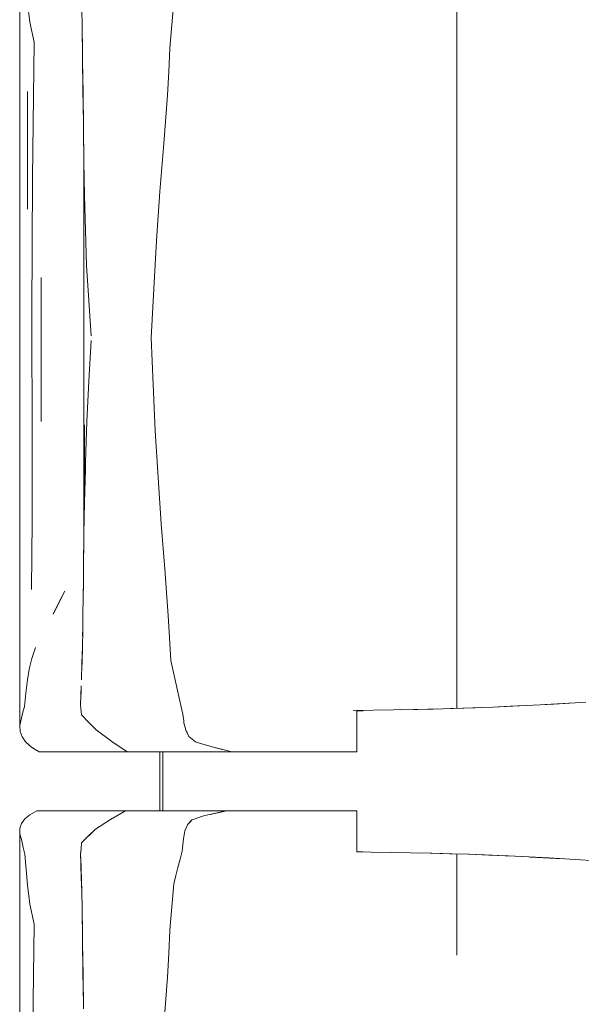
# Model space of a CAD drawing. Header units: millimetres. Extents: x -261 to 187, y -214 to 106.
# Tile 815 of 1056: x -202.328 to -201.946, y 6.663 to 7.334. Entities that reach past the tile are written whole.
import ezdxf

# ---------------------------------------------------------------- set-up
doc = ezdxf.new("R2010")
doc.units = ezdxf.units.MM
doc.header["$LTSCALE"] = 0.005
doc.header["$MEASUREMENT"] = 0
doc.layers.add('IFC-Elemento de mobília-Contorno', color=9, linetype='Continuous', lineweight=5)
doc.layers.add('IFC-Laje-Contorno', color=9, linetype='Continuous', lineweight=5)

msp = doc.modelspace()

# ---------------------------------------------------------------- linework, layer by layer
at = {"layer": 'IFC-Elemento de mobília-Contorno', "lineweight": 5}
for p, q in [((-202.32818, 7.2307), (-202.32807, 7.38414)), ((-202.0303, 7.36668), (-202.0303, 7.33384)), ((-202.32289, 7.34549), (-202.32121, 7.33241)), ((-202.22453, 7.33053), (-202.22314, 7.34627)), ((-202.28596, 7.34069), (-202.28571, 7.3305)), ((-202.32121, 7.33241), (-202.31843, 7.31876)), ((-202.28571, 7.3305), (-202.28534, 7.30737)), ((-202.28569, 7.32923), (-202.28568, 7.32864)), ((-202.28568, 7.32864), (-202.28545, 7.314)), ((-202.22591, 7.31478), (-202.22453, 7.33053)), ((-202.0303, 7.2977), (-202.0303, 7.33384)), ((-202.31957, 7.22625), (-202.31843, 7.31876)), ((-202.22666, 7.29874), (-202.22591, 7.31478)), ((-202.28534, 7.30737), (-202.28506, 7.28652)), ((-202.28533, 7.30648), (-202.28532, 7.30615)), ((-202.28532, 7.30615), (-202.28503, 7.28416)), ((-202.22741, 7.28271), (-202.22666, 7.29874)), ((-202.0303, 7.2619), (-202.0303, 7.2977)), ((-202.32289, 7.20494), (-202.32289, 7.28511)), ((-202.28506, 7.28652), (-202.28491, 7.27517)), ((-202.28503, 7.28416), (-202.28472, 7.26102)), ((-202.22997, 7.24971), (-202.22741, 7.28271)), ((-202.28491, 7.27517), (-202.28476, 7.26383)), ((-202.28476, 7.26383), (-202.28469, 7.25836)), ((-202.28472, 7.26102), (-202.28442, 7.23739)), ((-202.03033, 7.23526), (-202.0303, 7.2619)), ((-202.28466, 7.25668), (-202.28444, 7.23945)), ((-202.23261, 7.2169), (-202.22997, 7.24971)), ((-202.28444, 6.97834), (-202.28444, 7.23945)), ((-202.28442, 7.23739), (-202.28413, 7.21424)), ((-202.03033, 7.23526), (-202.0303, 7.20541)), ((-202.32818, 7.2307), (-202.32816, 7.02076)), ((-202.31987, 7.13387), (-202.31957, 7.22625)), ((-202.28413, 7.21424), (-202.2826, 7.16658)), ((-202.23499, 7.18363), (-202.23261, 7.2169)), ((-202.0303, 7.16926), (-202.0303, 7.20541)), ((-202.23692, 7.15075), (-202.23499, 7.18363)), ((-202.03031, 7.13384), (-202.0303, 7.16926)), ((-202.2826, 7.16658), (-202.27952, 7.11857)), ((-202.31345, 7.06033), (-202.31345, 7.15838)), ((-202.23872, 7.11728), (-202.23692, 7.15075)), ((-202.31987, 7.13387), (-202.31967, 7.04573)), ((-202.03031, 7.13384), (-202.0303, 7.10176)), ((-202.281, 7.0878), (-202.27952, 7.11545)), ((-202.23872, 7.11728), (-202.23735, 7.08544)), ((-202.0303, 7.06429), (-202.0303, 7.10176)), ((-202.28247, 7.06015), (-202.281, 7.0878)), ((-202.23735, 7.08544), (-202.23592, 7.05391)), ((-202.2833, 7.03264), (-202.28247, 7.06015)), ((-202.03034, 7.01521), (-202.0303, 7.06429)), ((-202.28413, 7.00514), (-202.28413, 7.058)), ((-202.23592, 7.05391), (-202.23394, 7.02204)), ((-202.31967, 7.04573), (-202.31965, 6.99246)), ((-202.28413, 7.00514), (-202.28345, 7.02785)), ((-202.28345, 7.02785), (-202.2833, 7.03264)), ((-202.32816, 7.02076), (-202.32808, 6.85314)), ((-202.23394, 7.02204), (-202.23175, 6.99052)), ((-202.03034, 7.01521), (-202.0303, 6.98319)), ((-202.28438, 6.98366), (-202.28413, 7.00514)), ((-202.32007, 6.94566), (-202.31965, 6.99246)), ((-202.23175, 6.99052), (-202.22934, 6.95962)), ((-202.28465, 6.96162), (-202.28438, 6.98366)), ((-202.03031, 6.94873), (-202.0303, 6.98319)), ((-202.28464, 6.96228), (-202.28444, 6.97834)), ((-202.28477, 6.95202), (-202.28464, 6.96228)), ((-202.28469, 6.95817), (-202.28465, 6.96162)), ((-202.22934, 6.95962), (-202.22708, 6.92812)), ((-202.28492, 6.94021), (-202.28477, 6.95202)), ((-202.28491, 6.94051), (-202.2848, 6.9498)), ((-202.03031, 6.94873), (-202.0303, 6.90682)), ((-202.30547, 6.92896), (-202.29749, 6.94468)), ((-202.30148, 6.93682), (-202.29749, 6.94468)), ((-202.28508, 6.92841), (-202.28492, 6.94021)), ((-202.285, 6.93458), (-202.28491, 6.94051)), ((-202.30547, 6.92896), (-202.30148, 6.93682)), ((-202.28526, 6.9175), (-202.28508, 6.92841)), ((-202.28521, 6.91963), (-202.28512, 6.92596)), ((-202.22708, 6.92812), (-202.22615, 6.9128)), ((-202.28532, 6.91395), (-202.28521, 6.91963)), ((-202.28544, 6.90658), (-202.28526, 6.9175)), ((-202.22615, 6.9128), (-202.22521, 6.89747)), ((-202.31984, 6.89871), (-202.31734, 6.9062)), ((-202.28575, 6.89544), (-202.28544, 6.90658)), ((-202.0303, 6.86474), (-202.0303, 6.90682)), ((-202.32172, 6.89139), (-202.31984, 6.89871)), ((-202.28589, 6.89009), (-202.28561, 6.89894)), ((-202.28561, 6.89894), (-202.28551, 6.90402)), ((-202.28605, 6.8843), (-202.28575, 6.89544)), ((-202.22521, 6.89747), (-202.22388, 6.89131)), ((-202.32289, 6.88429), (-202.32172, 6.89139)), ((-202.22388, 6.89131), (-202.22255, 6.88514)), ((-202.22255, 6.88514), (-202.21988, 6.87281)), ((-202.32392, 6.87519), (-202.32289, 6.88429)), ((-202.28644, 6.87355), (-202.28622, 6.88003)), ((-202.32495, 6.86609), (-202.32392, 6.87519)), ((-202.28666, 6.86707), (-202.28644, 6.87355)), ((-202.28665, 6.86831), (-202.28635, 6.8763)), ((-202.28635, 6.8763), (-202.28629, 6.87775)), ((-202.21988, 6.87281), (-202.21915, 6.86978)), ((-202.32599, 6.86215), (-202.32495, 6.86609)), ((-202.28666, 6.86707), (-202.28609, 6.86035)), ((-202.28665, 6.86831), (-202.28663, 6.86802)), ((-202.21915, 6.86978), (-202.21842, 6.86674)), ((-202.21842, 6.86674), (-202.21768, 6.86371)), ((-202.03464, 6.8646), (-202.01788, 6.86515)), ((-202.03349, 6.86463), (-202.01788, 6.86515)), ((-202.03295, 6.86465), (-202.01946, 6.86505)), ((-202.02568, 6.86489), (-202.01788, 6.86515)), ((-202.01946, 6.86505), (-202.00589, 6.86562)), ((-202.01788, 6.86515), (-202.01411, 6.86527)), ((-202.00589, 6.86562), (-201.99233, 6.8662)), ((-202.00192, 6.86579), (-201.98364, 6.86665)), ((-202.00192, 6.86579), (-201.99409, 6.86616)), ((-202.00191, 6.86579), (-201.99409, 6.86616)), ((-201.99409, 6.86616), (-201.98365, 6.86665)), ((-201.99233, 6.8662), (-201.97835, 6.86693)), ((-201.97835, 6.86693), (-201.96438, 6.86765)), ((-201.97021, 6.86735), (-201.9621, 6.8678)), ((-201.96438, 6.86765), (-201.95712, 6.86806)), ((-201.9621, 6.8678), (-201.9541, 6.86824)), ((-201.95712, 6.86806), (-201.9426, 6.86889)), ((-201.9541, 6.86824), (-201.94986, 6.86847)), ((-201.94986, 6.86847), (-201.9426, 6.86889)), ((-202.32808, 6.85314), (-202.32703, 6.85822)), ((-202.32703, 6.85822), (-202.32599, 6.86215)), ((-202.28609, 6.86035), (-202.28104, 6.85522)), ((-202.21768, 6.86371), (-202.21695, 6.86068)), ((-202.21695, 6.86068), (-202.21678, 6.85918)), ((-202.21678, 6.85918), (-202.21645, 6.85619)), ((-202.10094, 6.86333), (-202.0735, 6.86374)), ((-202.09849, 6.86314), (-202.09631, 6.86314)), ((-202.09849, 6.84833), (-202.09849, 6.86314)), ((-202.09631, 6.86314), (-202.09432, 6.86314)), ((-202.07362, 6.86373), (-202.05998, 6.86399)), ((-202.06885, 6.86383), (-202.05688, 6.86407)), ((-202.05998, 6.86399), (-202.04645, 6.86425)), ((-202.05688, 6.86407), (-202.04391, 6.86433)), ((-202.04645, 6.86425), (-202.03295, 6.86465)), ((-202.03445, 6.8646), (-202.02555, 6.8649)), ((-202.03379, 6.86462), (-202.03349, 6.86463)), ((-202.03349, 6.86463), (-202.02568, 6.86489)), ((-202.32808, 6.85314), (-202.32794, 6.84903)), ((-202.28104, 6.85522), (-202.27599, 6.85009)), ((-202.21645, 6.85619), (-202.21628, 6.8547)), ((-202.21628, 6.8547), (-202.21526, 6.85093)), ((-202.21628, 6.8547), (-202.21594, 6.85345)), ((-202.32794, 6.84903), (-202.32656, 6.84531)), ((-202.32656, 6.84531), (-202.32407, 6.84176)), ((-202.27599, 6.85009), (-202.26545, 6.84225)), ((-202.21526, 6.85093), (-202.21492, 6.84967)), ((-202.21492, 6.84967), (-202.21443, 6.84865)), ((-202.21492, 6.84967), (-202.21345, 6.84659)), ((-202.21443, 6.84865), (-202.21394, 6.84762)), ((-202.21345, 6.84659), (-202.21296, 6.84556)), ((-202.21296, 6.84556), (-202.21075, 6.84377)), ((-202.21296, 6.84556), (-202.21185, 6.84466)), ((-202.09849, 6.83509), (-202.09849, 6.84833)), ((-202.32407, 6.84176), (-202.32024, 6.83836)), ((-202.32024, 6.83836), (-202.31758, 6.83672)), ((-202.26545, 6.84225), (-202.25495, 6.83509)), ((-202.21185, 6.84466), (-202.21075, 6.84377)), ((-202.21075, 6.84377), (-202.20853, 6.84197)), ((-202.20853, 6.84197), (-202.20568, 6.84109)), ((-202.20568, 6.84109), (-202.19713, 6.83846)), ((-202.19713, 6.83846), (-202.18699, 6.83593)), ((-202.19713, 6.83846), (-202.19037, 6.83677)), ((-202.19713, 6.83846), (-202.19375, 6.83761)), ((-202.31758, 6.83672), (-202.31492, 6.83509)), ((-202.31492, 6.83509), (-202.25495, 6.83509)), ((-202.25495, 6.83509), (-202.21367, 6.83509)), ((-202.23072, 6.79501), (-202.23072, 6.83509)), ((-202.21367, 6.83509), (-202.18361, 6.83509)), ((-202.19375, 6.83761), (-202.19037, 6.83677)), ((-202.18699, 6.83593), (-202.18361, 6.83509)), ((-202.18361, 6.83509), (-202.18163, 6.83509)), ((-202.18163, 6.83509), (-202.17968, 6.83509)), ((-202.17968, 6.83509), (-202.17774, 6.83509)), ((-202.17774, 6.83509), (-202.17582, 6.83509)), ((-202.17582, 6.83509), (-202.17391, 6.83509)), ((-202.17391, 6.83509), (-202.17199, 6.83509)), ((-202.17199, 6.83509), (-202.17006, 6.83509)), ((-202.17006, 6.83509), (-202.1681, 6.83509)), ((-202.1681, 6.83509), (-202.16613, 6.83509)), ((-202.16613, 6.83509), (-202.16412, 6.83509)), ((-202.16412, 6.83509), (-202.16206, 6.83509)), ((-202.16206, 6.83509), (-202.15995, 6.83509)), ((-202.15995, 6.83509), (-202.15779, 6.83509)), ((-202.15779, 6.83509), (-202.15561, 6.83509)), ((-202.15561, 6.83509), (-202.15341, 6.83509)), ((-202.15341, 6.83509), (-202.15123, 6.83509)), ((-202.15123, 6.83509), (-202.14907, 6.83509)), ((-202.14907, 6.83509), (-202.14697, 6.83509)), ((-202.14697, 6.83509), (-202.14494, 6.83509)), ((-202.14494, 6.83509), (-202.143, 6.83509)), ((-202.143, 6.83509), (-202.14117, 6.83509)), ((-202.14117, 6.83509), (-202.13944, 6.83509)), ((-202.13944, 6.83509), (-202.13778, 6.83509)), ((-202.13778, 6.83509), (-202.13615, 6.83509)), ((-202.13615, 6.83509), (-202.13453, 6.83509)), ((-202.13453, 6.83509), (-202.13288, 6.83509)), ((-202.13288, 6.83509), (-202.13116, 6.83509)), ((-202.13116, 6.83509), (-202.12935, 6.83509)), ((-202.12935, 6.83509), (-202.1274, 6.83509)), ((-202.1274, 6.83509), (-202.12533, 6.83509)), ((-202.12533, 6.83509), (-202.12315, 6.83509)), ((-202.12315, 6.83509), (-202.12086, 6.83509)), ((-202.12086, 6.83509), (-202.11848, 6.83509)), ((-202.11848, 6.83509), (-202.11603, 6.83509)), ((-202.11603, 6.83509), (-202.11352, 6.83509)), ((-202.11352, 6.83509), (-202.11096, 6.83509)), ((-202.11096, 6.83509), (-202.10838, 6.83509)), ((-202.10838, 6.83509), (-202.1058, 6.83509)), ((-202.1058, 6.83509), (-202.10327, 6.83509)), ((-202.10327, 6.83509), (-202.10082, 6.83509)), ((-202.10082, 6.83509), (-202.09849, 6.83509)), ((-202.32474, 6.78935), (-202.32134, 6.79222)), ((-202.32134, 6.79222), (-202.31648, 6.79501)), ((-202.31648, 6.79501), (-202.25622, 6.79501)), ((-202.26633, 6.78907), (-202.25622, 6.79501)), ((-202.25622, 6.79501), (-202.18707, 6.79501)), ((-202.24097, 6.79501), (-202.23072, 6.79501)), ((-202.2043, 6.79097), (-202.2021, 6.79168)), ((-202.2021, 6.79168), (-202.18707, 6.79501)), ((-202.19835, 6.79251), (-202.18707, 6.79501)), ((-202.19835, 6.79251), (-202.19083, 6.79418)), ((-202.19083, 6.79418), (-202.18707, 6.79501)), ((-202.18876, 6.79501), (-202.18576, 6.79501)), ((-202.18707, 6.79501), (-202.1851, 6.79501)), ((-202.18576, 6.79501), (-202.18294, 6.79501)), ((-202.1851, 6.79501), (-202.18312, 6.79501)), ((-202.18312, 6.79501), (-202.18116, 6.79501)), ((-202.18116, 6.79501), (-202.17923, 6.79501)), ((-202.17923, 6.79501), (-202.17731, 6.79501)), ((-202.17731, 6.79501), (-202.1754, 6.79501)), ((-202.1754, 6.79501), (-202.1735, 6.79501)), ((-202.1735, 6.79501), (-202.17159, 6.79501)), ((-202.17159, 6.79501), (-202.16967, 6.79501)), ((-202.16967, 6.79501), (-202.16773, 6.79501)), ((-202.16773, 6.79501), (-202.16576, 6.79501)), ((-202.16576, 6.79501), (-202.16376, 6.79501)), ((-202.16376, 6.79501), (-202.16171, 6.79501)), ((-202.16171, 6.79501), (-202.15961, 6.79501)), ((-202.15961, 6.79501), (-202.15746, 6.79501)), ((-202.15746, 6.79501), (-202.15529, 6.79501)), ((-202.15529, 6.79501), (-202.15311, 6.79501)), ((-202.15311, 6.79501), (-202.15094, 6.79501)), ((-202.15094, 6.79501), (-202.14881, 6.79501)), ((-202.14881, 6.79501), (-202.14673, 6.79501)), ((-202.14673, 6.79501), (-202.14472, 6.79501)), ((-202.14472, 6.79501), (-202.14281, 6.79501)), ((-202.14281, 6.79501), (-202.141, 6.79501)), ((-202.141, 6.79501), (-202.13929, 6.79501)), ((-202.13929, 6.79501), (-202.13764, 6.79501)), ((-202.13764, 6.79501), (-202.13603, 6.79501)), ((-202.13603, 6.79501), (-202.13442, 6.79501)), ((-202.13442, 6.79501), (-202.13278, 6.79501)), ((-202.13278, 6.79501), (-202.13107, 6.79501)), ((-202.13107, 6.79501), (-202.12926, 6.79501)), ((-202.12926, 6.79501), (-202.12733, 6.79501)), ((-202.12733, 6.79501), (-202.12527, 6.79501)), ((-202.12527, 6.79501), (-202.1231, 6.79501)), ((-202.1231, 6.79501), (-202.12082, 6.79501)), ((-202.12082, 6.79501), (-202.11846, 6.79501)), ((-202.11846, 6.79501), (-202.11603, 6.79501)), ((-202.11603, 6.79501), (-202.11354, 6.79501)), ((-202.11354, 6.79501), (-202.111, 6.79501)), ((-202.111, 6.79501), (-202.10844, 6.79501)), ((-202.10844, 6.79501), (-202.10588, 6.79501)), ((-202.10588, 6.79501), (-202.10336, 6.79501)), ((-202.10336, 6.79501), (-202.10092, 6.79501)), ((-202.10092, 6.79501), (-202.0986, 6.79501)), ((-202.0986, 6.78176), (-202.0986, 6.79501)), ((-202.32807, 6.78299), (-202.32693, 6.78632)), ((-202.32693, 6.78632), (-202.32474, 6.78935)), ((-202.27648, 6.7824), (-202.26633, 6.78907)), ((-202.21431, 6.78427), (-202.21387, 6.78529)), ((-202.21387, 6.78529), (-202.21312, 6.78618)), ((-202.21312, 6.78618), (-202.21088, 6.78884)), ((-202.21312, 6.78618), (-202.21238, 6.78706)), ((-202.21238, 6.78706), (-202.21088, 6.78884)), ((-202.21238, 6.78706), (-202.21163, 6.78795)), ((-202.21163, 6.78795), (-202.21088, 6.78884)), ((-202.21088, 6.78884), (-202.20868, 6.78954)), ((-202.20868, 6.78954), (-202.2043, 6.79097)), ((-202.32818, 6.62956), (-202.32807, 6.78299)), ((-202.32807, 6.78299), (-202.32799, 6.77929)), ((-202.32799, 6.77929), (-202.32678, 6.77444)), ((-202.28609, 6.77316), (-202.27648, 6.7824)), ((-202.28609, 6.77316), (-202.28129, 6.77778)), ((-202.28129, 6.77778), (-202.27648, 6.7824)), ((-202.21671, 6.7759), (-202.21616, 6.77855)), ((-202.21643, 6.77722), (-202.21616, 6.77855)), ((-202.21616, 6.77855), (-202.21561, 6.78121)), ((-202.21561, 6.78121), (-202.21431, 6.78427)), ((-202.21517, 6.78223), (-202.21431, 6.78427)), ((-202.21517, 6.78223), (-202.21474, 6.78325)), ((-202.21474, 6.78325), (-202.21431, 6.78427)), ((-202.0986, 6.76696), (-202.0986, 6.78176)), ((-202.32678, 6.77444), (-202.32572, 6.76986)), ((-202.28637, 6.76924), (-202.28609, 6.77316)), ((-202.28637, 6.76916), (-202.28609, 6.77316)), ((-202.21737, 6.76959), (-202.21715, 6.77169)), ((-202.21715, 6.77169), (-202.21693, 6.77379)), ((-202.21693, 6.77379), (-202.21671, 6.7759)), ((-202.21671, 6.7759), (-202.21643, 6.77722)), ((-202.32572, 6.76986), (-202.32465, 6.76529)), ((-202.32465, 6.76529), (-202.32377, 6.75482)), ((-202.28666, 6.76533), (-202.28637, 6.76924)), ((-202.28665, 6.76517), (-202.28637, 6.76916)), ((-202.28665, 6.76517), (-202.28619, 6.74911)), ((-202.28665, 6.76517), (-202.28642, 6.75714)), ((-202.21898, 6.76189), (-202.21759, 6.76749)), ((-202.21759, 6.76749), (-202.21737, 6.76959)), ((-202.0986, 6.76696), (-202.09641, 6.76696)), ((-202.0986, 6.7669), (-202.08882, 6.76676)), ((-202.09641, 6.76696), (-202.09442, 6.76696)), ((-202.08882, 6.76676), (-202.07523, 6.76656)), ((-202.07523, 6.76656), (-202.0619, 6.76631)), ((-202.07341, 6.76651), (-202.0619, 6.76631)), ((-202.0619, 6.76631), (-202.04858, 6.76606)), ((-202.05442, 6.76617), (-202.04017, 6.76579)), ((-202.04858, 6.76606), (-202.0353, 6.76568)), ((-202.04017, 6.76579), (-202.02756, 6.76546)), ((-202.0353, 6.76568), (-202.02203, 6.7653)), ((-202.0303, 6.76554), (-202.0303, 6.7327)), ((-202.02256, 6.76531), (-201.99757, 6.76425)), ((-202.02255, 6.76531), (-202.00612, 6.76461)), ((-202.02203, 6.7653), (-202.00862, 6.76474)), ((-202.00862, 6.76474), (-201.99522, 6.76418)), ((-202.00612, 6.76461), (-201.99757, 6.76425)), ((-202.22037, 6.75631), (-202.21898, 6.76189)), ((-201.99757, 6.76425), (-201.99124, 6.76398)), ((-201.99522, 6.76418), (-201.98144, 6.76348)), ((-201.99522, 6.76418), (-201.96766, 6.76277)), ((-201.9816, 6.76349), (-201.97455, 6.76312)), ((-201.98158, 6.76348), (-201.96766, 6.76277)), ((-201.98053, 6.76343), (-201.98035, 6.76342)), ((-201.98035, 6.76342), (-201.97169, 6.76296)), ((-201.97455, 6.76312), (-201.96766, 6.76277)), ((-201.97169, 6.76296), (-201.96302, 6.76249)), ((-201.96766, 6.76277), (-201.96052, 6.76236)), ((-201.96302, 6.76249), (-201.95861, 6.76226)), ((-201.96052, 6.76236), (-201.94624, 6.76156)), ((-201.95338, 6.76196), (-201.94624, 6.76156)), ((-201.94624, 6.76156), (-201.9391, 6.76116)), ((-202.32377, 6.75482), (-202.32289, 6.74434)), ((-202.28643, 6.75753), (-202.28621, 6.74974)), ((-202.2863, 6.75288), (-202.28619, 6.74911)), ((-202.22175, 6.75072), (-202.22037, 6.75631)), ((-202.32289, 6.74434), (-202.32121, 6.73126)), ((-202.28621, 6.74974), (-202.28596, 6.73955)), ((-202.28619, 6.74911), (-202.28593, 6.7383)), ((-202.22453, 6.72938), (-202.22314, 6.74512)), ((-202.22314, 6.74512), (-202.22175, 6.75072)), ((-202.28596, 6.73955), (-202.28571, 6.72935)), ((-202.32121, 6.73126), (-202.31843, 6.71761)), ((-202.0303, 6.69656), (-202.0303, 6.7327)), ((-202.28571, 6.72935), (-202.28534, 6.70622)), ((-202.28569, 6.72809), (-202.28568, 6.7275)), ((-202.28568, 6.7275), (-202.28545, 6.71286)), ((-202.22591, 6.71363), (-202.22453, 6.72938)), ((-202.31957, 6.62511), (-202.31843, 6.71761)), ((-202.22666, 6.6976), (-202.22591, 6.71363)), ((-202.28534, 6.70622), (-202.28506, 6.68537)), ((-202.28533, 6.70534), (-202.28532, 6.70501)), ((-202.28532, 6.70501), (-202.28503, 6.68301)), ((-202.22741, 6.68156), (-202.22666, 6.6976)), ((-202.28506, 6.68537), (-202.28491, 6.67403)), ((-202.28503, 6.68301), (-202.28472, 6.65987)), ((-202.22997, 6.64856), (-202.22741, 6.68156)), ((-202.28491, 6.67403), (-202.28476, 6.66268))]:
    msp.add_line(p, q, dxfattribs=at)
at = {"layer": 'IFC-Laje-Contorno', "lineweight": 5}
msp.add_line((-202.23273, 6.79501), (-202.23273, 6.83509), dxfattribs=at)

doc.saveas('drawing.dxf')
